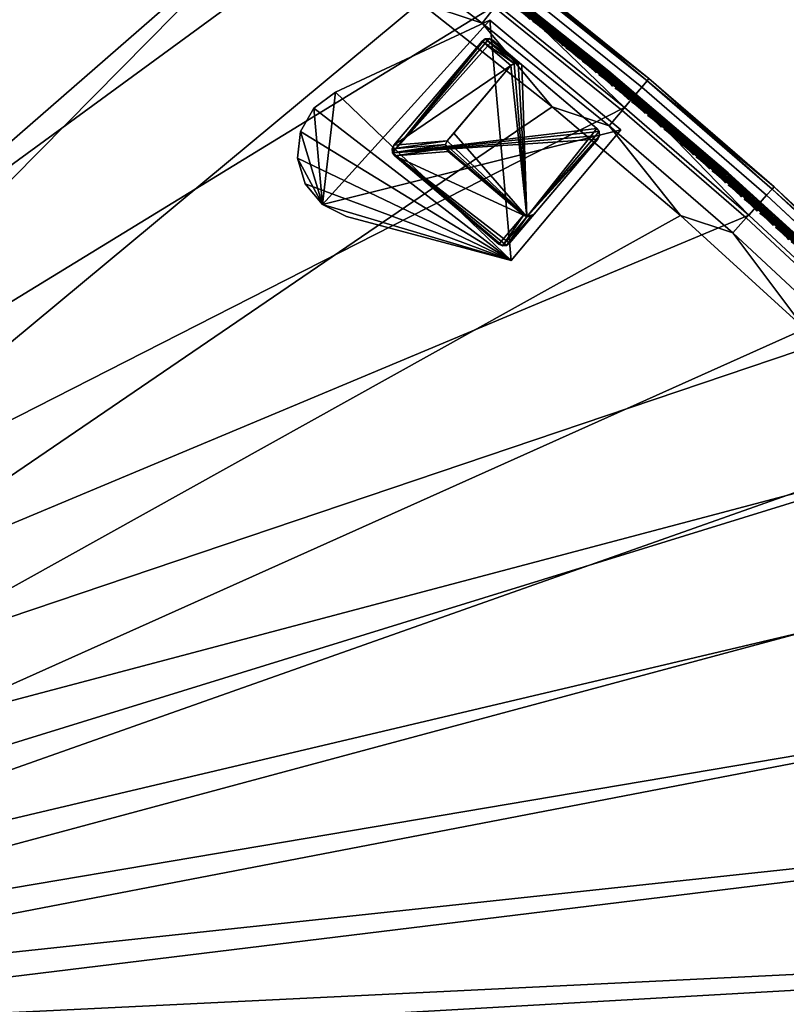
# Model space of a CAD drawing. Header units: inches. Extents: x 0 to 54.6, y -45.5 to 0.
# Tile 393 of 439: x 32.1 to 42.2, y -26.9 to -13.9. Entities that reach past the tile are written whole.
import ezdxf

# ---------------------------------------------------------------- set-up
doc = ezdxf.new("R2010")
doc.units = ezdxf.units.IN
doc.header["$LTSCALE"] = 0.03937
doc.header["$MEASUREMENT"] = 0
for name, color, linetype in [('A-FURN-3-ST', 151, 'Continuous'), ('A-FURN-3-ST-LG', 252, 'Continuous'), ('A-FURN-3-ST-LGHW', 32, 'Continuous'), ('A-FURN-3-ST-SEAM', 250, 'Continuous'), ('A-FURN-3-STITCH', 15, 'Continuous')]:
    doc.layers.add(name, color=color, linetype=linetype)

msp = doc.modelspace()

# ---------------------------------------------------------------- meshes
at = {"layer": 'A-FURN-3-ST'}
mesh = msp.add_polyface(dxfattribs=at)
corners = [(17.133, -26.357, 18), (31.905, -9.956, 18), (29.985, -8.847, 18), (40.431, -14.685, 5.5), (42.055, -16.143, 5.309), (40.407, -14.715, 5.309), (38.734, -13.314, 5.5), (38.71, -13.344, 5.309), (36.99, -12.002, 5.5), (36.967, -12.033, 5.309), (35.201, -10.752, 5.5), (36.696, -12.407, 5), (35.029, -11.008, 5.038), (36.808, -12.252, 5.038), (38.426, -13.708, 5), (38.544, -13.557, 5.038), (40.11, -15.069, 5), (40.233, -14.922, 5.038), (40.337, -14.798, 5.146), (38.644, -13.43, 5.146), (36.904, -12.121, 5.146), (41.983, -16.224, 5.146), (40.431, -14.685, 16.9), (42.081, -16.115, 5.5), (38.734, -13.314, 16.9), (36.99, -12.002, 16.9), (39.155, -15.057, 18), (39.908, -15.311, 17.963), (38.233, -13.957, 17.963), (37.412, -13.685, 18), (36.511, -12.662, 17.963), (35.622, -12.377, 18), (34.746, -11.428, 17.963), (33.785, -11.133, 18), (42.081, -16.115, 16.9), (40.407, -14.714, 17.185), (38.711, -13.344, 17.185), (38.643, -13.43, 17.45), (40.337, -14.798, 17.45), (38.536, -13.568, 17.678), (40.225, -14.933, 17.678), (38.396, -13.748, 17.853), (40.079, -15.107, 17.853), (36.968, -12.033, 17.185), (36.903, -12.122, 17.45), (36.801, -12.263, 17.678), (36.667, -12.448, 17.853), (35.18, -10.783, 17.185), (35.021, -11.019, 17.678), (34.894, -11.208, 17.853), (33.106, -9.988, 5), (16.879, -26.901, 5), (31.25, -8.873, 5), (15.308, -26.207, 5), (29.357, -7.824, 5)]
mesh.append_faces([[corners[k] for k in face] for face in [(0, 1, 2), (3, 4, 5), (3, 5, 6), (6, 5, 7), (6, 7, 8), (8, 7, 9), (8, 9, 10), (11, 12, 13), (11, 13, 14), (14, 13, 15), (14, 15, 16), (16, 15, 17), (18, 17, 15, 19), (19, 15, 13, 20), (4, 21, 18, 5), (5, 18, 19, 7), (7, 19, 20, 9), (22, 23, 3), (22, 3, 24), (24, 3, 6), (24, 6, 25), (25, 6, 8), (26, 27, 28), (26, 28, 29), (29, 28, 30), (29, 30, 31), (31, 30, 32), (31, 32, 33), (34, 22, 35), (35, 22, 36), (35, 36, 37, 38), (38, 37, 39, 40), (40, 39, 41, 42), (42, 41, 28, 27), (22, 24, 36), (36, 24, 43), (36, 43, 44, 37), (37, 44, 45, 39), (39, 45, 46, 41), (41, 46, 30, 28), (24, 25, 43), (43, 25, 47), (45, 48, 49, 46), (46, 49, 32, 30), (50, 51, 52), (52, 53, 54)]])
mesh = msp.add_polyface(dxfattribs=at)
corners = [(24.402, -31.097, 17.963), (25.937, -31.96, 18), (24.575, -30.871, 18), (52.331, -29.938, 18), (23.167, -29.841, 18), (21.716, -28.874, 18), (51.113, -28.084, 18), (20.225, -27.969, 18), (49.829, -26.276, 18), (48.481, -24.514, 18), (47.072, -22.802, 18), (45.601, -21.142, 18), (44.073, -19.535, 18), (42.487, -17.984, 18), (40.847, -16.491, 18), (39.155, -15.057, 18), (37.412, -13.685, 18), (35.622, -12.377, 18), (18.696, -27.13, 18), (33.785, -11.133, 18), (31.905, -9.956, 18), (42.081, -16.115, 5.5), (42.055, -16.143, 5.309), (40.431, -14.685, 5.5), (40.11, -15.069, 5), (40.233, -14.922, 5.038), (41.746, -16.487, 5), (41.874, -16.344, 5.038), (41.983, -16.224, 5.146), (40.337, -14.798, 5.146), (41.536, -16.722, 17.963), (39.908, -15.311, 17.963), (42.056, -16.143, 17.185), (42.081, -16.115, 16.9), (40.407, -14.714, 17.185), (40.337, -14.798, 17.45), (41.982, -16.224, 17.45), (40.225, -14.933, 17.678), (41.865, -16.355, 17.678), (40.079, -15.107, 17.853), (41.713, -16.524, 17.853), (24.21, -31.347, 5), (22.823, -30.333, 5), (54.001, -31.534, 5), (52.879, -29.682, 5), (21.394, -29.38, 5), (19.925, -28.489, 5), (51.693, -27.871, 5), (18.419, -27.662, 5), (50.446, -26.102, 5), (49.138, -24.377, 5), (47.77, -22.698, 5), (46.346, -21.068, 5), (44.866, -19.488, 5), (16.879, -26.901, 5), (43.332, -17.96, 5), (38.426, -13.708, 5), (36.696, -12.407, 5), (34.922, -11.167, 5), (33.106, -9.988, 5)]
mesh.append_faces([[corners[k] for k in face] for face in [(0, 1, 2), (2, 3, 4), (4, 3, 5), (5, 6, 7), (7, 6, 8), (7, 8, 9), (9, 10, 7), (7, 10, 11), (7, 11, 12), (12, 13, 7), (7, 13, 14), (7, 14, 15), (15, 16, 7), (7, 16, 17), (7, 17, 18), (18, 17, 19), (18, 19, 20), (21, 22, 23), (24, 25, 26), (26, 25, 27), (28, 27, 25, 29), (14, 30, 31), (14, 31, 15), (32, 33, 34), (32, 34, 35, 36), (36, 35, 37, 38), (38, 37, 39, 40), (40, 39, 31, 30), (41, 42, 43), (44, 42, 45), (44, 45, 46), (44, 46, 47), (47, 46, 48), (47, 48, 49), (49, 48, 50), (50, 48, 51), (51, 48, 52), (52, 48, 53), (53, 48, 54), (53, 54, 55), (55, 54, 26), (26, 54, 24), (24, 54, 56), (56, 54, 57), (57, 54, 58), (58, 54, 59)]])
mesh = msp.add_polyface(dxfattribs=at)
corners = [(46.717, -20.733, 5.5), (46.689, -20.758, 5.309), (45.225, -19.14, 5.5), (45.198, -19.167, 5.309), (43.679, -17.6, 5.5), (43.653, -17.628, 5.309), (42.081, -16.115, 5.5), (42.055, -16.143, 5.309), (41.746, -16.487, 5), (41.874, -16.344, 5.038), (43.332, -17.96, 5), (43.465, -17.822, 5.038), (44.866, -19.488, 5), (45.003, -19.355, 5.038), (46.346, -21.068, 5), (46.608, -20.831, 5.146), (46.488, -20.94, 5.038), (45.12, -19.242, 5.146), (43.577, -17.706, 5.146), (41.983, -16.224, 5.146), (46.717, -20.733, 16.9), (45.225, -19.14, 16.9), (43.679, -17.6, 16.9), (42.081, -16.115, 16.9), (40.431, -14.685, 16.9), (45.601, -21.142, 18), (44.64, -19.708, 17.963), (44.073, -19.535, 18), (43.114, -18.188, 17.963), (42.487, -17.984, 18), (41.536, -16.722, 17.963), (40.847, -16.491, 18), (46.689, -20.758, 17.185), (45.198, -19.166, 17.185), (45.12, -19.243, 17.45), (46.608, -20.832, 17.45), (44.994, -19.365, 17.678), (46.478, -20.949, 17.678), (44.83, -19.523, 17.853), (46.309, -21.102, 17.853), (46.113, -21.28, 17.963), (43.653, -17.627, 17.185), (43.577, -17.707, 17.45), (43.456, -17.832, 17.678), (43.298, -17.997, 17.853), (42.056, -16.143, 17.185), (41.982, -16.224, 17.45), (41.865, -16.355, 17.678), (41.713, -16.524, 17.853)]
mesh.append_faces([[corners[k] for k in face] for face in [(0, 1, 2), (2, 1, 3), (2, 3, 4), (4, 3, 5), (4, 5, 6), (6, 5, 7), (8, 9, 10), (10, 9, 11), (10, 11, 12), (12, 11, 13), (12, 13, 14), (15, 16, 13, 17), (17, 13, 11, 18), (18, 11, 9, 19), (1, 15, 17, 3), (3, 17, 18, 5), (5, 18, 19, 7), (20, 0, 21), (21, 0, 2), (21, 2, 22), (22, 2, 4), (22, 4, 23), (23, 4, 6), (23, 6, 24), (25, 26, 27), (27, 26, 28), (27, 28, 29), (29, 28, 30), (29, 30, 31), (32, 20, 33), (32, 33, 34, 35), (35, 34, 36, 37), (37, 36, 38, 39), (39, 38, 26, 40), (20, 21, 33), (33, 21, 41), (33, 41, 42, 34), (34, 42, 43, 36), (36, 43, 44, 38), (38, 44, 28, 26), (21, 22, 41), (41, 22, 45), (41, 45, 46, 42), (42, 46, 47, 43), (43, 47, 48, 44), (44, 48, 30, 28), (22, 23, 45)]])
mesh = msp.add_polyface(dxfattribs=at)
corners = [(24.575, -30.871, 18), (53.482, -31.834, 18), (52.331, -29.938, 18), (21.716, -28.874, 18), (51.113, -28.084, 18), (53.303, -29.417, 5.5), (53.27, -29.437, 5.309), (52.107, -27.591, 5.5), (52.076, -27.612, 5.309), (50.85, -25.807, 5.5), (50.819, -25.83, 5.309), (50.446, -26.102, 5), (49.288, -24.259, 5.038), (50.6, -25.989, 5.038), (51.693, -27.871, 5), (51.852, -27.764, 5.038), (52.879, -29.682, 5), (53.041, -29.581, 5.038), (54.001, -31.534, 5), (54.167, -31.438, 5.038), (53.178, -29.494, 5.146), (51.986, -27.673, 5.146), (50.731, -25.893, 5.146), (53.303, -29.417, 16.9), (52.107, -27.591, 16.9), (50.85, -25.807, 16.9), (53.667, -31.726, 17.979), (52.613, -29.851, 17.963), (51.433, -28.049, 17.963), (52.837, -29.71, 17.853), (51.653, -27.9, 17.853), (53.03, -29.588, 17.678), (51.841, -27.772, 17.678), (53.178, -29.495, 17.45), (51.986, -27.674, 17.45), (53.271, -29.437, 17.185), (52.076, -27.612, 17.185), (53.846, -31.623, 17.916), (54.01, -31.528, 17.814), (50.82, -25.829, 17.185), (50.731, -25.894, 17.45), (50.59, -25.997, 17.678), (50.406, -26.132, 17.853), (50.192, -26.289, 17.963), (49.829, -26.276, 18), (48.89, -24.572, 17.963), (49.502, -24.092, 17.185), (49.099, -24.408, 17.853), (22.823, -30.333, 5)]
mesh.append_faces([[corners[k] for k in face] for face in [(0, 1, 2), (3, 2, 4), (5, 6, 7), (7, 6, 8), (7, 8, 9), (9, 8, 10), (11, 12, 13), (11, 13, 14), (14, 13, 15), (14, 15, 16), (16, 15, 17), (16, 17, 18), (19, 17, 20), (20, 17, 15, 21), (21, 15, 13, 22), (8, 6, 20, 21), (8, 21, 22, 10), (23, 5, 24), (24, 5, 7), (24, 7, 25), (25, 7, 9), (1, 26, 2), (2, 26, 27), (2, 27, 28), (28, 27, 29, 30), (30, 29, 31, 32), (32, 31, 33, 34), (34, 33, 35, 36), (36, 35, 23), (26, 37, 27), (27, 37, 29), (29, 38, 31), (23, 24, 36), (36, 24, 39), (36, 39, 40, 34), (34, 40, 41, 32), (32, 41, 42, 30), (30, 42, 43, 28), (28, 43, 4), (4, 43, 44), (44, 43, 45), (24, 25, 39), (39, 25, 46), (42, 47, 45, 43), (4, 2, 28), (18, 48, 16)]])
at = {"layer": 'A-FURN-3-ST-LG'}
mesh = msp.add_polyface(dxfattribs=at)
corners = [(37.052, -15.664, 4.796), (38.455, -16.869, 4.796), (37.081, -15.706, 4.796), (38.502, -16.891, 4.796), (38.553, -16.886, 4.796), (38.596, -16.856, 4.796), (39.758, -15.484, 4.796), (39.78, -15.437, 4.796), (39.775, -15.385, 4.796), (39.746, -15.343, 4.796), (38.373, -14.181, 4.796), (38.326, -14.159, 4.796), (38.274, -14.163, 4.796), (38.232, -14.193, 4.796), (37.07, -15.566, 4.796), (37.048, -15.613, 4.796), (39.775, -15.385, 0), (39.746, -15.343, 0), (39.78, -15.437, 0), (39.758, -15.484, 0), (38.755, -14.504, 0), (38.708, -14.482, 0), (38.656, -14.486, 0), (38.613, -14.515, 0), (38.778, -16.487, 0), (38.824, -16.509, 0), (38.876, -16.505, 0), (38.919, -16.475, 0), (37.785, -15.648, 0), (37.756, -15.605, 0), (37.752, -15.554, 0), (37.774, -15.508, 0), (37.859, -15.406, 0)]
mesh.append_faces([[corners[k] for k in face] for face in [(17, 9, 16), (9, 8, 16), (19, 18, 6), (18, 7, 6), (9, 17, 10), (17, 20, 10), (10, 20, 11), (20, 21, 11), (11, 21, 12), (21, 22, 12), (12, 22, 13), (22, 23, 13), (1, 24, 3), (24, 25, 3), (3, 25, 4), (25, 26, 4), (5, 4, 27), (4, 26, 27), (27, 19, 5), (19, 6, 5), (28, 24, 2), (24, 1, 2), (28, 2, 29), (2, 0, 29), (29, 0, 30), (0, 15, 30), (30, 15, 31), (15, 14, 31), (31, 14, 23), (14, 13, 23)]])
mesh.append_faces([[corners[k] for k in face] for face in [(31, 32, 25)]], dxfattribs={"vtx0": -1, "vtx1": -1})
mesh.append_faces([[corners[k] for k in face] for face in [(32, 31, 23), (32, 23, 25)]], dxfattribs={"vtx0": -1, "vtx2": -1})
mesh.append_faces([[corners[k] for k in face] for face in [(2, 1, 0), (16, 8, 18), (24, 28, 25), (23, 22, 25)]], dxfattribs={"vtx1": -1})
mesh.append_faces([[corners[k] for k in face] for face in [(1, 3, 0), (3, 4, 0), (4, 5, 0), (5, 6, 0), (6, 7, 0), (7, 8, 0), (8, 9, 0), (9, 10, 0), (10, 11, 0), (11, 12, 0), (12, 13, 0), (13, 14, 0), (28, 29, 25), (29, 30, 25), (22, 21, 25), (21, 20, 25), (20, 17, 25), (17, 16, 25), (16, 18, 25), (18, 19, 25), (19, 27, 25)]], dxfattribs={"vtx1": -1, "vtx2": -1})
mesh.append_faces([[corners[k] for k in face] for face in [(14, 15, 0), (8, 7, 18), (30, 31, 25), (27, 26, 25)]], dxfattribs={"vtx2": -1})
at = {"layer": 'A-FURN-3-ST-LGHW'}
mesh = msp.add_polyface(dxfattribs=at)
corners = [(38.614, -17.085, 5), (36.128, -16.346, 5), (36.444, -16.504, 5), (35.901, -16.075, 5), (35.799, -15.736, 5), (35.84, -15.385, 5), (36.017, -15.078, 5), (36.3, -14.867, 5), (38.336, -13.917, 5), (40.059, -15.362, 5), (36.444, -16.504, 4.75), (36.128, -16.346, 4.75), (35.901, -16.075, 4.75), (35.799, -15.736, 4.75), (35.84, -15.385, 4.75), (36.017, -15.078, 4.75), (36.3, -14.867, 4.75), (38.614, -17.085, 4.75), (40.059, -15.362, 4.75), (38.336, -13.917, 4.75)]
mesh.append_faces([[corners[k] for k in face] for face in [(1, 10, 2), (1, 11, 10), (3, 11, 1), (3, 12, 11), (4, 12, 3), (4, 13, 12), (5, 13, 4), (5, 14, 13), (6, 14, 5), (6, 15, 14), (16, 6, 7), (16, 15, 6), (19, 7, 8), (19, 16, 7), (0, 10, 17), (0, 2, 10)]])
mesh.append_faces([[corners[k] for k in face] for face in [(0, 1, 2), (11, 17, 10), (18, 8, 9), (17, 9, 0)]], dxfattribs={"vtx0": -1})
mesh.append_faces([[corners[k] for k in face] for face in [(0, 3, 1), (0, 4, 3), (0, 5, 4), (0, 6, 5), (0, 7, 6), (0, 8, 7), (11, 18, 17), (11, 19, 18), (11, 16, 19), (11, 15, 16), (11, 14, 15), (11, 13, 14)]], dxfattribs={"vtx0": -1, "vtx2": -1})
mesh.append_faces([[corners[k] for k in face] for face in [(0, 9, 8), (11, 12, 13), (18, 19, 8), (17, 18, 9)]], dxfattribs={"vtx2": -1})
at = {"layer": 'A-FURN-3-ST-SEAM'}
mesh = msp.add_polyface(dxfattribs=at)
corners = [(35.023, -11.016, 17.727), (36.572, -12.116, 17.721), (36.803, -12.26, 17.727), (38.237, -13.355, 17.721), (38.538, -13.565, 17.727), (39.856, -14.645, 17.721), (40.227, -14.929, 17.727), (41.427, -15.984, 17.721), (40.199, -14.962, 17.671), (41.412, -16.001, 17.69), (39.841, -14.663, 17.69), (38.512, -13.598, 17.671), (38.222, -13.373, 17.69), (36.778, -12.294, 17.671), (36.559, -12.135, 17.69), (34.999, -11.051, 17.671), (36.564, -12.128, 17.708), (38.228, -13.366, 17.708), (39.846, -14.656, 17.708), (41.417, -15.995, 17.708), (34.89, -10.894, 17.723), (36.598, -12.079, 17.723), (36.612, -12.06, 17.702), (34.903, -10.874, 17.702), (36.616, -12.055, 17.671), (34.906, -10.869, 17.671), (36.607, -12.067, 17.642), (34.898, -10.881, 17.642), (35.031, -11.004, 17.628), (36.811, -12.249, 17.628), (38.274, -13.307, 17.642), (38.546, -13.554, 17.628), (39.894, -14.598, 17.642), (40.235, -14.919, 17.628), (41.467, -15.939, 17.642), (41.457, -15.95, 17.723), (39.884, -14.61, 17.723), (38.264, -13.319, 17.723), (38.279, -13.3, 17.702), (39.9, -14.592, 17.702), (41.473, -15.932, 17.702), (38.282, -13.295, 17.671), (39.903, -14.587, 17.671), (41.477, -15.928, 17.671), (36.562, -12.13, 17.652), (38.226, -13.369, 17.652), (39.844, -14.659, 17.652), (41.415, -15.997, 17.652), (41.435, -15.975, 17.629), (39.864, -14.635, 17.629), (38.244, -13.345, 17.629), (36.579, -12.106, 17.629), (36.569, -12.12, 17.638), (38.234, -13.359, 17.638), (39.853, -14.649, 17.638), (41.424, -15.988, 17.638)]
mesh.append_faces([[corners[k] for k in face] for face in [(0, 1, 2), (2, 1, 3), (2, 3, 4), (4, 3, 5), (4, 5, 6), (6, 5, 7), (8, 9, 10), (8, 10, 11), (11, 10, 12), (11, 12, 13), (13, 12, 14), (13, 14, 15), (16, 14, 12, 17), (17, 12, 10, 18), (18, 10, 9, 19), (1, 16, 17, 3), (3, 17, 18, 5), (5, 18, 19, 7), (20, 21, 22, 23), (23, 22, 24, 25), (25, 24, 26, 27), (28, 26, 29), (29, 26, 30), (29, 30, 31), (31, 30, 32), (31, 32, 33), (33, 32, 34), (6, 35, 36), (6, 36, 4), (4, 36, 37), (4, 37, 2), (2, 37, 21), (2, 21, 0), (22, 21, 37, 38), (38, 37, 36, 39), (39, 36, 35, 40), (24, 22, 38, 41), (41, 38, 39, 42), (26, 24, 41, 30), (30, 41, 42, 32), (32, 42, 43, 34), (15, 44, 13), (13, 44, 45), (13, 45, 11), (11, 45, 46), (11, 46, 8), (8, 46, 47), (33, 48, 49), (33, 49, 31), (31, 49, 50), (31, 50, 29), (29, 50, 51), (29, 51, 28), (52, 51, 50, 53), (53, 50, 49, 54), (54, 49, 48, 55), (44, 52, 53, 45), (45, 53, 54, 46), (46, 54, 55, 47)]])
mesh = msp.add_polyface(dxfattribs=at)
corners = [(40.227, -14.929, 17.727), (41.427, -15.984, 17.721), (41.868, -16.351, 17.727), (42.949, -17.37, 17.721), (43.458, -17.829, 17.727), (44.418, -18.799, 17.721), (44.996, -19.361, 17.727), (45.834, -20.269, 17.721), (44.965, -19.391, 17.671), (45.817, -20.285, 17.69), (44.402, -18.815, 17.69), (43.428, -17.86, 17.671), (42.933, -17.386, 17.69), (41.839, -16.383, 17.671), (41.412, -16.001, 17.69), (40.199, -14.962, 17.671), (41.417, -15.995, 17.708), (42.938, -17.38, 17.708), (44.408, -18.809, 17.708), (45.823, -20.279, 17.708), (40.235, -14.919, 17.628), (41.467, -15.939, 17.642), (41.876, -16.341, 17.628), (42.99, -17.326, 17.642), (43.467, -17.819, 17.628), (44.461, -18.756, 17.642), (45.006, -19.352, 17.628), (45.878, -20.228, 17.642), (46.49, -20.936, 17.628), (45.867, -20.238, 17.723), (44.45, -18.767, 17.723), (42.98, -17.337, 17.723), (41.457, -15.95, 17.723), (41.473, -15.932, 17.702), (42.996, -17.32, 17.702), (44.467, -18.75, 17.702), (45.885, -20.222, 17.702), (39.903, -14.587, 17.671), (39.9, -14.592, 17.702), (41.477, -15.928, 17.671), (43, -17.315, 17.671), (44.471, -18.746, 17.671), (45.889, -20.218, 17.671), (41.415, -15.997, 17.652), (42.936, -17.383, 17.652), (44.405, -18.811, 17.652), (45.821, -20.281, 17.652), (45.843, -20.26, 17.629), (44.427, -18.79, 17.629), (42.957, -17.36, 17.629), (41.435, -15.975, 17.629), (41.424, -15.988, 17.638), (42.945, -17.373, 17.638), (44.415, -18.802, 17.638), (45.83, -20.272, 17.638)]
mesh.append_faces([[corners[k] for k in face] for face in [(0, 1, 2), (2, 1, 3), (2, 3, 4), (4, 3, 5), (4, 5, 6), (6, 5, 7), (8, 9, 10), (8, 10, 11), (11, 10, 12), (11, 12, 13), (13, 12, 14), (13, 14, 15), (16, 14, 12, 17), (17, 12, 10, 18), (18, 10, 9, 19), (1, 16, 17, 3), (3, 17, 18, 5), (5, 18, 19, 7), (20, 21, 22), (22, 21, 23), (22, 23, 24), (24, 23, 25), (24, 25, 26), (26, 25, 27), (26, 27, 28), (6, 29, 30), (6, 30, 4), (4, 30, 31), (4, 31, 2), (2, 31, 32), (2, 32, 0), (33, 32, 31, 34), (34, 31, 30, 35), (35, 30, 29, 36), (37, 38, 33, 39), (39, 33, 34, 40), (40, 34, 35, 41), (41, 35, 36, 42), (21, 39, 40, 23), (23, 40, 41, 25), (25, 41, 42, 27), (15, 43, 13), (13, 43, 44), (13, 44, 11), (11, 44, 45), (11, 45, 8), (8, 45, 46), (26, 47, 48), (26, 48, 24), (24, 48, 49), (24, 49, 22), (22, 49, 50), (22, 50, 20), (51, 50, 49, 52), (52, 49, 48, 53), (53, 48, 47, 54), (43, 51, 52, 44), (44, 52, 53, 45), (45, 53, 54, 46)]])
at = {"layer": 'A-FURN-3-STITCH'}
mesh = msp.add_polyface(dxfattribs=at)
corners = [(38.644, -13.733, 17.725), (38.615, -13.707, 17.732), (38.618, -13.703, 17.735), (38.645, -13.731, 17.724), (38.621, -13.7, 17.733), (38.648, -13.727, 17.722), (38.621, -13.699, 17.728), (38.65, -13.725, 17.721), (38.586, -13.681, 17.736), (38.589, -13.678, 17.739), (38.592, -13.674, 17.737), (38.592, -13.674, 17.732), (38.556, -13.657, 17.737), (38.558, -13.653, 17.74), (38.561, -13.65, 17.738), (38.562, -13.649, 17.733), (38.527, -13.63, 17.739), (38.53, -13.626, 17.737), (38.53, -13.626, 17.731), (38.864, -13.906, 17.725), (38.835, -13.88, 17.732), (38.838, -13.876, 17.735), (38.865, -13.904, 17.724), (38.841, -13.873, 17.733), (38.868, -13.9, 17.722), (38.841, -13.872, 17.728), (38.87, -13.898, 17.721), (38.806, -13.854, 17.736), (38.809, -13.851, 17.739), (38.812, -13.847, 17.737), (38.812, -13.847, 17.732), (38.776, -13.83, 17.737), (38.778, -13.826, 17.74), (38.781, -13.822, 17.738), (38.782, -13.822, 17.733), (38.745, -13.806, 17.736), (38.747, -13.802, 17.739), (38.75, -13.799, 17.737), (38.751, -13.798, 17.731), (38.713, -13.783, 17.731), (38.716, -13.78, 17.734), (38.719, -13.776, 17.732), (38.719, -13.776, 17.727), (38.681, -13.762, 17.724), (38.683, -13.76, 17.723), (38.686, -13.756, 17.721), (38.687, -13.754, 17.72), (38.964, -13.979, 17.736), (38.933, -13.957, 17.731), (38.936, -13.953, 17.734), (38.967, -13.976, 17.739), (38.901, -13.935, 17.724), (38.903, -13.933, 17.723), (38.906, -13.93, 17.721), (38.939, -13.95, 17.732), (38.907, -13.928, 17.72), (38.939, -13.949, 17.727)]
mesh.append_faces([[corners[k] for k in face] for face in [(0, 1, 2, 3), (3, 2, 4, 5), (5, 4, 6, 7), (1, 8, 9, 2), (2, 9, 10, 4), (4, 10, 11, 6), (8, 12, 13, 9), (9, 13, 14, 10), (10, 14, 15, 11), (13, 16, 17, 14), (14, 17, 18, 15), (19, 20, 21, 22), (22, 21, 23, 24), (24, 23, 25, 26), (20, 27, 28, 21), (21, 28, 29, 23), (23, 29, 30, 25), (27, 31, 32, 28), (28, 32, 33, 29), (29, 33, 34, 30), (31, 35, 36, 32), (32, 36, 37, 33), (33, 37, 38, 34), (35, 39, 40, 36), (36, 40, 41, 37), (37, 41, 42, 38), (39, 43, 44, 40), (40, 44, 45, 41), (41, 45, 46, 42), (47, 48, 49, 50), (48, 51, 52, 49), (49, 52, 53, 54), (54, 53, 55, 56)]])
mesh = msp.add_polyface(dxfattribs=at)
corners = [(39.083, -14.08, 17.725), (39.055, -14.054, 17.732), (39.057, -14.051, 17.735), (39.084, -14.078, 17.724), (39.06, -14.047, 17.733), (39.087, -14.075, 17.722), (39.061, -14.046, 17.728), (39.089, -14.073, 17.721), (39.026, -14.028, 17.736), (39.028, -14.025, 17.739), (39.031, -14.021, 17.737), (39.031, -14.021, 17.732), (38.995, -14.003, 17.737), (38.998, -14, 17.74), (39.001, -13.996, 17.738), (39.001, -13.996, 17.733), (38.964, -13.979, 17.736), (38.967, -13.976, 17.739), (38.97, -13.972, 17.737), (38.97, -13.972, 17.731), (38.936, -13.953, 17.734), (38.939, -13.95, 17.732), (38.939, -13.949, 17.727), (39.301, -14.255, 17.725), (39.273, -14.229, 17.732), (39.276, -14.226, 17.735), (39.303, -14.254, 17.724), (39.279, -14.222, 17.733), (39.306, -14.25, 17.722), (39.279, -14.222, 17.728), (39.307, -14.248, 17.721), (39.244, -14.203, 17.736), (39.247, -14.2, 17.739), (39.25, -14.196, 17.737), (39.25, -14.196, 17.732), (39.214, -14.178, 17.737), (39.217, -14.175, 17.74), (39.22, -14.171, 17.738), (39.22, -14.171, 17.733), (39.183, -14.154, 17.736), (39.186, -14.151, 17.739), (39.189, -14.147, 17.737), (39.189, -14.147, 17.731), (39.152, -14.131, 17.731), (39.154, -14.128, 17.734), (39.157, -14.124, 17.732), (39.158, -14.124, 17.727), (39.12, -14.11, 17.724), (39.122, -14.108, 17.723), (39.125, -14.104, 17.721), (39.126, -14.102, 17.72), (39.37, -14.307, 17.731), (39.338, -14.285, 17.724), (39.34, -14.283, 17.723), (39.373, -14.304, 17.734)]
mesh.append_faces([[corners[k] for k in face] for face in [(0, 1, 2, 3), (3, 2, 4, 5), (5, 4, 6, 7), (1, 8, 9, 2), (2, 9, 10, 4), (4, 10, 11, 6), (8, 12, 13, 9), (9, 13, 14, 10), (10, 14, 15, 11), (12, 16, 17, 13), (13, 17, 18, 14), (14, 18, 19, 15), (17, 20, 21, 18), (18, 21, 22, 19), (23, 24, 25, 26), (26, 25, 27, 28), (28, 27, 29, 30), (24, 31, 32, 25), (25, 32, 33, 27), (27, 33, 34, 29), (31, 35, 36, 32), (32, 36, 37, 33), (33, 37, 38, 34), (35, 39, 40, 36), (36, 40, 41, 37), (37, 41, 42, 38), (39, 43, 44, 40), (40, 44, 45, 41), (41, 45, 46, 42), (43, 47, 48, 44), (44, 48, 49, 45), (45, 49, 50, 46), (51, 52, 53, 54)]])
mesh = msp.add_polyface(dxfattribs=at)
corners = [(39.519, -14.432, 17.725), (39.491, -14.405, 17.732), (39.494, -14.402, 17.735), (39.52, -14.43, 17.724), (39.497, -14.398, 17.733), (39.523, -14.426, 17.722), (39.497, -14.398, 17.728), (39.525, -14.424, 17.721), (39.462, -14.379, 17.736), (39.465, -14.376, 17.739), (39.468, -14.372, 17.737), (39.468, -14.372, 17.732), (39.432, -14.354, 17.737), (39.435, -14.351, 17.74), (39.438, -14.347, 17.738), (39.438, -14.347, 17.733), (39.401, -14.33, 17.736), (39.404, -14.327, 17.739), (39.407, -14.323, 17.737), (39.407, -14.322, 17.731), (39.37, -14.307, 17.731), (39.373, -14.304, 17.734), (39.376, -14.3, 17.732), (39.376, -14.299, 17.727), (39.34, -14.283, 17.723), (39.343, -14.279, 17.721), (39.344, -14.278, 17.72), (39.736, -14.609, 17.725), (39.708, -14.582, 17.732), (39.71, -14.579, 17.735), (39.737, -14.607, 17.724), (39.679, -14.556, 17.736), (39.682, -14.553, 17.739), (39.685, -14.549, 17.737), (39.713, -14.575, 17.733), (39.685, -14.549, 17.732), (39.714, -14.575, 17.728), (39.649, -14.531, 17.737), (39.652, -14.528, 17.74), (39.655, -14.524, 17.738), (39.655, -14.523, 17.733), (39.618, -14.507, 17.736), (39.621, -14.503, 17.739), (39.624, -14.5, 17.737), (39.625, -14.499, 17.731), (39.587, -14.483, 17.731), (39.59, -14.48, 17.734), (39.593, -14.476, 17.732), (39.593, -14.476, 17.727), (39.556, -14.461, 17.724), (39.557, -14.46, 17.723), (39.56, -14.456, 17.721), (39.562, -14.454, 17.72)]
mesh.append_faces([[corners[k] for k in face] for face in [(0, 1, 2, 3), (3, 2, 4, 5), (5, 4, 6, 7), (1, 8, 9, 2), (2, 9, 10, 4), (4, 10, 11, 6), (8, 12, 13, 9), (9, 13, 14, 10), (10, 14, 15, 11), (12, 16, 17, 13), (13, 17, 18, 14), (14, 18, 19, 15), (16, 20, 21, 17), (17, 21, 22, 18), (18, 22, 23, 19), (21, 24, 25, 22), (22, 25, 26, 23), (27, 28, 29, 30), (28, 31, 32, 29), (29, 32, 33, 34), (34, 33, 35, 36), (31, 37, 38, 32), (32, 38, 39, 33), (33, 39, 40, 35), (37, 41, 42, 38), (38, 42, 43, 39), (39, 43, 44, 40), (41, 45, 46, 42), (42, 46, 47, 43), (43, 47, 48, 44), (45, 49, 50, 46), (46, 50, 51, 47), (47, 51, 52, 48)]])
mesh = msp.add_polyface(dxfattribs=at)
corners = [(39.737, -14.607, 17.724), (39.71, -14.579, 17.735), (39.713, -14.575, 17.733), (39.74, -14.603, 17.722), (39.714, -14.575, 17.728), (39.742, -14.601, 17.721), (39.952, -14.787, 17.725), (39.924, -14.76, 17.732), (39.927, -14.757, 17.735), (39.953, -14.785, 17.724), (39.93, -14.753, 17.733), (39.956, -14.782, 17.722), (39.93, -14.753, 17.728), (39.958, -14.78, 17.721), (39.895, -14.734, 17.736), (39.898, -14.731, 17.739), (39.901, -14.727, 17.737), (39.901, -14.727, 17.732), (39.865, -14.709, 17.737), (39.868, -14.705, 17.74), (39.871, -14.702, 17.738), (39.871, -14.701, 17.733), (39.835, -14.684, 17.736), (39.838, -14.681, 17.739), (39.841, -14.677, 17.737), (39.841, -14.677, 17.731), (39.804, -14.661, 17.731), (39.806, -14.658, 17.734), (39.81, -14.654, 17.732), (39.81, -14.654, 17.727), (39.772, -14.639, 17.724), (39.774, -14.637, 17.723), (39.777, -14.633, 17.721), (39.778, -14.631, 17.72), (40.111, -14.913, 17.736), (40.081, -14.887, 17.737), (40.084, -14.884, 17.74), (40.113, -14.91, 17.739), (40.087, -14.88, 17.738), (40.116, -14.906, 17.737), (40.087, -14.88, 17.733), (40.117, -14.906, 17.732), (40.051, -14.863, 17.736), (40.053, -14.86, 17.739), (40.056, -14.856, 17.737), (40.057, -14.855, 17.731), (40.02, -14.839, 17.731), (40.022, -14.836, 17.734), (40.025, -14.832, 17.732), (40.026, -14.832, 17.727), (39.988, -14.817, 17.724), (39.99, -14.815, 17.723), (39.993, -14.812, 17.721), (39.994, -14.81, 17.72)]
mesh.append_faces([[corners[k] for k in face] for face in [(0, 1, 2, 3), (3, 2, 4, 5), (6, 7, 8, 9), (9, 8, 10, 11), (11, 10, 12, 13), (7, 14, 15, 8), (8, 15, 16, 10), (10, 16, 17, 12), (14, 18, 19, 15), (15, 19, 20, 16), (16, 20, 21, 17), (18, 22, 23, 19), (19, 23, 24, 20), (20, 24, 25, 21), (22, 26, 27, 23), (23, 27, 28, 24), (24, 28, 29, 25), (26, 30, 31, 27), (27, 31, 32, 28), (28, 32, 33, 29), (34, 35, 36, 37), (37, 36, 38, 39), (39, 38, 40, 41), (35, 42, 43, 36), (36, 43, 44, 38), (38, 44, 45, 40), (42, 46, 47, 43), (43, 47, 48, 44), (44, 48, 49, 45), (46, 50, 51, 47), (47, 51, 52, 48), (48, 52, 53, 49)]])
mesh = msp.add_polyface(dxfattribs=at)
corners = [(40.167, -14.966, 17.725), (40.139, -14.939, 17.732), (40.142, -14.936, 17.735), (40.168, -14.964, 17.724), (40.145, -14.932, 17.733), (40.171, -14.961, 17.722), (40.145, -14.932, 17.728), (40.173, -14.959, 17.721), (40.111, -14.913, 17.736), (40.113, -14.91, 17.739), (40.116, -14.906, 17.737), (40.117, -14.906, 17.732), (40.381, -15.146, 17.725), (40.354, -15.119, 17.732), (40.356, -15.116, 17.735), (40.383, -15.144, 17.724), (40.359, -15.112, 17.733), (40.386, -15.141, 17.722), (40.36, -15.112, 17.728), (40.387, -15.139, 17.721), (40.325, -15.093, 17.736), (40.328, -15.089, 17.739), (40.331, -15.086, 17.737), (40.331, -15.085, 17.732), (40.296, -15.067, 17.737), (40.298, -15.064, 17.74), (40.301, -15.06, 17.738), (40.302, -15.06, 17.733), (40.265, -15.042, 17.736), (40.268, -15.039, 17.739), (40.271, -15.035, 17.737), (40.272, -15.035, 17.731), (40.235, -15.019, 17.731), (40.237, -15.016, 17.734), (40.24, -15.012, 17.732), (40.241, -15.011, 17.727), (40.203, -14.996, 17.724), (40.205, -14.995, 17.723), (40.208, -14.991, 17.721), (40.209, -14.989, 17.72), (40.51, -15.248, 17.737), (40.479, -15.223, 17.736), (40.482, -15.22, 17.739), (40.512, -15.244, 17.74), (40.485, -15.216, 17.737), (40.515, -15.241, 17.738), (40.486, -15.216, 17.731), (40.516, -15.24, 17.733), (40.449, -15.199, 17.731), (40.451, -15.196, 17.734), (40.454, -15.192, 17.732), (40.455, -15.192, 17.727), (40.417, -15.177, 17.724), (40.419, -15.175, 17.723), (40.422, -15.171, 17.721), (40.424, -15.169, 17.72)]
mesh.append_faces([[corners[k] for k in face] for face in [(0, 1, 2, 3), (3, 2, 4, 5), (5, 4, 6, 7), (1, 8, 9, 2), (2, 9, 10, 4), (4, 10, 11, 6), (12, 13, 14, 15), (15, 14, 16, 17), (17, 16, 18, 19), (13, 20, 21, 14), (14, 21, 22, 16), (16, 22, 23, 18), (20, 24, 25, 21), (21, 25, 26, 22), (22, 26, 27, 23), (24, 28, 29, 25), (25, 29, 30, 26), (26, 30, 31, 27), (28, 32, 33, 29), (29, 33, 34, 30), (30, 34, 35, 31), (32, 36, 37, 33), (33, 37, 38, 34), (34, 38, 39, 35), (40, 41, 42, 43), (43, 42, 44, 45), (45, 44, 46, 47), (41, 48, 49, 42), (42, 49, 50, 44), (44, 50, 51, 46), (48, 52, 53, 49), (49, 53, 54, 50), (50, 54, 55, 51)]])
mesh = msp.add_polyface(dxfattribs=at)
corners = [(40.595, -15.327, 17.725), (40.567, -15.3, 17.732), (40.57, -15.297, 17.735), (40.596, -15.325, 17.724), (40.573, -15.293, 17.733), (40.599, -15.322, 17.722), (40.574, -15.293, 17.728), (40.601, -15.32, 17.721), (40.539, -15.273, 17.736), (40.542, -15.27, 17.739), (40.545, -15.267, 17.737), (40.545, -15.266, 17.732), (40.51, -15.248, 17.737), (40.512, -15.244, 17.74), (40.515, -15.241, 17.738), (40.516, -15.24, 17.733), (40.807, -15.509, 17.725), (40.78, -15.482, 17.732), (40.783, -15.479, 17.735), (40.809, -15.507, 17.724), (40.786, -15.475, 17.733), (40.812, -15.504, 17.722), (40.786, -15.475, 17.728), (40.814, -15.502, 17.721), (40.752, -15.455, 17.736), (40.755, -15.452, 17.739), (40.758, -15.448, 17.737), (40.758, -15.448, 17.732), (40.723, -15.429, 17.737), (40.725, -15.426, 17.74), (40.728, -15.423, 17.738), (40.729, -15.422, 17.733), (40.693, -15.404, 17.736), (40.695, -15.401, 17.739), (40.698, -15.398, 17.737), (40.699, -15.397, 17.731), (40.662, -15.38, 17.731), (40.665, -15.377, 17.734), (40.668, -15.374, 17.732), (40.668, -15.373, 17.727), (40.631, -15.358, 17.724), (40.632, -15.356, 17.723), (40.636, -15.352, 17.721), (40.637, -15.351, 17.72), (40.905, -15.587, 17.736), (40.874, -15.563, 17.731), (40.877, -15.56, 17.734), (40.908, -15.584, 17.739), (40.88, -15.556, 17.732), (40.911, -15.58, 17.737), (40.881, -15.556, 17.727), (40.911, -15.58, 17.731), (40.844, -15.54, 17.724), (40.845, -15.538, 17.723), (40.848, -15.535, 17.721), (40.85, -15.533, 17.72)]
mesh.append_faces([[corners[k] for k in face] for face in [(0, 1, 2, 3), (3, 2, 4, 5), (5, 4, 6, 7), (1, 8, 9, 2), (2, 9, 10, 4), (4, 10, 11, 6), (8, 12, 13, 9), (9, 13, 14, 10), (10, 14, 15, 11), (16, 17, 18, 19), (19, 18, 20, 21), (21, 20, 22, 23), (17, 24, 25, 18), (18, 25, 26, 20), (20, 26, 27, 22), (24, 28, 29, 25), (25, 29, 30, 26), (26, 30, 31, 27), (28, 32, 33, 29), (29, 33, 34, 30), (30, 34, 35, 31), (32, 36, 37, 33), (33, 37, 38, 34), (34, 38, 39, 35), (36, 40, 41, 37), (37, 41, 42, 38), (38, 42, 43, 39), (44, 45, 46, 47), (47, 46, 48, 49), (49, 48, 50, 51), (45, 52, 53, 46), (46, 53, 54, 48), (48, 54, 55, 50)]])
mesh = msp.add_polyface(dxfattribs=at)
corners = [(41.019, -15.692, 17.725), (40.992, -15.665, 17.732), (40.995, -15.662, 17.735), (41.021, -15.69, 17.724), (40.998, -15.658, 17.733), (41.024, -15.687, 17.722), (40.999, -15.658, 17.728), (41.026, -15.685, 17.721), (40.964, -15.638, 17.736), (40.967, -15.635, 17.739), (40.97, -15.631, 17.737), (40.97, -15.631, 17.732), (40.935, -15.612, 17.737), (40.938, -15.609, 17.74), (40.941, -15.605, 17.738), (40.941, -15.605, 17.733), (40.905, -15.587, 17.736), (40.908, -15.584, 17.739), (40.911, -15.58, 17.737), (40.911, -15.58, 17.731), (41.23, -15.876, 17.725), (41.204, -15.848, 17.732), (41.206, -15.845, 17.735), (41.232, -15.874, 17.724), (41.209, -15.842, 17.733), (41.235, -15.871, 17.722), (41.21, -15.841, 17.728), (41.237, -15.869, 17.721), (41.175, -15.822, 17.736), (41.178, -15.818, 17.739), (41.181, -15.815, 17.737), (41.182, -15.814, 17.732), (41.146, -15.795, 17.737), (41.149, -15.792, 17.74), (41.152, -15.789, 17.738), (41.153, -15.788, 17.733), (41.117, -15.77, 17.736), (41.119, -15.767, 17.739), (41.123, -15.763, 17.737), (41.123, -15.763, 17.731), (41.086, -15.746, 17.731), (41.089, -15.743, 17.734), (41.092, -15.739, 17.732), (41.092, -15.739, 17.727), (41.055, -15.723, 17.724), (41.057, -15.721, 17.723), (41.06, -15.718, 17.721), (41.062, -15.716, 17.72), (41.297, -15.93, 17.731), (41.266, -15.907, 17.724), (41.268, -15.905, 17.723), (41.3, -15.927, 17.734), (41.271, -15.902, 17.721), (41.303, -15.923, 17.732), (41.273, -15.9, 17.72), (41.303, -15.923, 17.727)]
mesh.append_faces([[corners[k] for k in face] for face in [(0, 1, 2, 3), (3, 2, 4, 5), (5, 4, 6, 7), (1, 8, 9, 2), (2, 9, 10, 4), (4, 10, 11, 6), (8, 12, 13, 9), (9, 13, 14, 10), (10, 14, 15, 11), (12, 16, 17, 13), (13, 17, 18, 14), (14, 18, 19, 15), (20, 21, 22, 23), (23, 22, 24, 25), (25, 24, 26, 27), (21, 28, 29, 22), (22, 29, 30, 24), (24, 30, 31, 26), (28, 32, 33, 29), (29, 33, 34, 30), (30, 34, 35, 31), (32, 36, 37, 33), (33, 37, 38, 34), (34, 38, 39, 35), (36, 40, 41, 37), (37, 41, 42, 38), (38, 42, 43, 39), (40, 44, 45, 41), (41, 45, 46, 42), (42, 46, 47, 43), (48, 49, 50, 51), (51, 50, 52, 53), (53, 52, 54, 55)]])
mesh = msp.add_polyface(dxfattribs=at)
corners = [(41.441, -16.061, 17.725), (41.414, -16.033, 17.732), (41.417, -16.03, 17.735), (41.442, -16.059, 17.724), (41.42, -16.026, 17.733), (41.445, -16.056, 17.722), (41.42, -16.026, 17.728), (41.447, -16.054, 17.721), (41.386, -16.006, 17.736), (41.389, -16.003, 17.739), (41.392, -15.999, 17.737), (41.392, -15.999, 17.732), (41.357, -15.98, 17.737), (41.36, -15.977, 17.74), (41.363, -15.973, 17.738), (41.363, -15.973, 17.733), (41.327, -15.954, 17.736), (41.33, -15.951, 17.739), (41.333, -15.948, 17.737), (41.334, -15.947, 17.731), (41.297, -15.93, 17.731), (41.3, -15.927, 17.734), (41.303, -15.923, 17.732), (41.303, -15.923, 17.727), (41.65, -16.247, 17.725), (41.624, -16.219, 17.732), (41.626, -16.216, 17.735), (41.652, -16.245, 17.724), (41.629, -16.212, 17.733), (41.655, -16.241, 17.722), (41.596, -16.192, 17.736), (41.598, -16.189, 17.739), (41.602, -16.185, 17.737), (41.602, -16.185, 17.732), (41.63, -16.212, 17.728), (41.567, -16.165, 17.737), (41.57, -16.162, 17.74), (41.573, -16.159, 17.738), (41.573, -16.158, 17.733), (41.537, -16.14, 17.736), (41.54, -16.137, 17.739), (41.543, -16.133, 17.737), (41.544, -16.133, 17.731), (41.507, -16.115, 17.731), (41.51, -16.112, 17.734), (41.513, -16.109, 17.732), (41.513, -16.108, 17.727), (41.476, -16.092, 17.724), (41.478, -16.09, 17.723), (41.481, -16.087, 17.721), (41.483, -16.085, 17.72)]
mesh.append_faces([[corners[k] for k in face] for face in [(0, 1, 2, 3), (3, 2, 4, 5), (5, 4, 6, 7), (1, 8, 9, 2), (2, 9, 10, 4), (4, 10, 11, 6), (8, 12, 13, 9), (9, 13, 14, 10), (10, 14, 15, 11), (12, 16, 17, 13), (13, 17, 18, 14), (14, 18, 19, 15), (16, 20, 21, 17), (17, 21, 22, 18), (18, 22, 23, 19), (24, 25, 26, 27), (27, 26, 28, 29), (25, 30, 31, 26), (26, 31, 32, 28), (28, 32, 33, 34), (30, 35, 36, 31), (31, 36, 37, 32), (32, 37, 38, 33), (35, 39, 40, 36), (36, 40, 41, 37), (37, 41, 42, 38), (39, 43, 44, 40), (40, 44, 45, 41), (41, 45, 46, 42), (43, 47, 48, 44), (44, 48, 49, 45), (45, 49, 50, 46)]])
mesh = msp.add_polyface(dxfattribs=at)
corners = [(41.655, -16.241, 17.722), (41.629, -16.212, 17.733), (41.63, -16.212, 17.728), (41.657, -16.24, 17.721), (41.859, -16.433, 17.725), (41.832, -16.405, 17.732), (41.835, -16.402, 17.735), (41.86, -16.432, 17.724), (41.838, -16.399, 17.733), (41.864, -16.428, 17.722), (41.839, -16.398, 17.728), (41.865, -16.426, 17.721), (41.805, -16.378, 17.736), (41.807, -16.375, 17.739), (41.811, -16.371, 17.737), (41.811, -16.371, 17.732), (41.776, -16.352, 17.737), (41.779, -16.348, 17.74), (41.782, -16.345, 17.738), (41.782, -16.344, 17.733), (41.746, -16.326, 17.736), (41.749, -16.323, 17.739), (41.752, -16.319, 17.737), (41.753, -16.319, 17.731), (41.716, -16.301, 17.731), (41.719, -16.298, 17.734), (41.722, -16.295, 17.732), (41.723, -16.294, 17.727), (41.686, -16.278, 17.724), (41.687, -16.276, 17.723), (41.691, -16.273, 17.721), (41.692, -16.271, 17.72), (42.04, -16.593, 17.732), (42.013, -16.565, 17.736), (42.015, -16.562, 17.739), (42.043, -16.59, 17.735), (42.019, -16.559, 17.737), (42.046, -16.586, 17.733), (41.984, -16.539, 17.737), (41.987, -16.536, 17.74), (41.99, -16.532, 17.738), (41.991, -16.532, 17.733), (42.019, -16.558, 17.732), (41.955, -16.513, 17.736), (41.958, -16.51, 17.739), (41.961, -16.506, 17.737), (41.961, -16.506, 17.731), (41.925, -16.488, 17.731), (41.928, -16.485, 17.734), (41.931, -16.482, 17.732), (41.931, -16.481, 17.727), (41.894, -16.465, 17.724), (41.896, -16.463, 17.723), (41.899, -16.46, 17.721), (41.901, -16.458, 17.72)]
mesh.append_faces([[corners[k] for k in face] for face in [(0, 1, 2, 3), (4, 5, 6, 7), (7, 6, 8, 9), (9, 8, 10, 11), (5, 12, 13, 6), (6, 13, 14, 8), (8, 14, 15, 10), (12, 16, 17, 13), (13, 17, 18, 14), (14, 18, 19, 15), (16, 20, 21, 17), (17, 21, 22, 18), (18, 22, 23, 19), (20, 24, 25, 21), (21, 25, 26, 22), (22, 26, 27, 23), (24, 28, 29, 25), (25, 29, 30, 26), (26, 30, 31, 27), (32, 33, 34, 35), (35, 34, 36, 37), (33, 38, 39, 34), (34, 39, 40, 36), (36, 40, 41, 42), (38, 43, 44, 39), (39, 44, 45, 40), (40, 45, 46, 41), (43, 47, 48, 44), (44, 48, 49, 45), (45, 49, 50, 46), (47, 51, 52, 48), (48, 52, 53, 49), (49, 53, 54, 50)]])
mesh = msp.add_polyface(dxfattribs=at)
corners = [(42.067, -16.621, 17.725), (42.04, -16.593, 17.732), (42.043, -16.59, 17.735), (42.068, -16.619, 17.724), (42.046, -16.586, 17.733), (42.071, -16.616, 17.722), (42.047, -16.586, 17.728), (42.073, -16.614, 17.721), (42.019, -16.559, 17.737), (42.019, -16.558, 17.732), (42.274, -16.81, 17.725), (42.247, -16.781, 17.732), (42.25, -16.778, 17.735), (42.275, -16.808, 17.724), (42.253, -16.775, 17.733), (42.278, -16.804, 17.722), (42.254, -16.774, 17.728), (42.28, -16.802, 17.721), (42.22, -16.754, 17.736), (42.223, -16.751, 17.739), (42.226, -16.747, 17.737), (42.226, -16.747, 17.732), (42.191, -16.727, 17.737), (42.194, -16.724, 17.74), (42.197, -16.72, 17.738), (42.198, -16.72, 17.733), (42.162, -16.701, 17.736), (42.165, -16.698, 17.739), (42.168, -16.694, 17.737), (42.169, -16.694, 17.731), (42.132, -16.676, 17.731), (42.135, -16.673, 17.734), (42.138, -16.67, 17.732), (42.139, -16.669, 17.727), (42.102, -16.653, 17.724), (42.104, -16.651, 17.723), (42.107, -16.647, 17.721), (42.108, -16.646, 17.72), (42.426, -16.943, 17.736), (42.398, -16.916, 17.737), (42.401, -16.913, 17.74), (42.429, -16.94, 17.739), (42.404, -16.91, 17.738), (42.432, -16.936, 17.737), (42.369, -16.89, 17.736), (42.372, -16.887, 17.739), (42.375, -16.883, 17.737), (42.375, -16.883, 17.731), (42.404, -16.909, 17.733), (42.339, -16.865, 17.731), (42.342, -16.862, 17.734), (42.345, -16.859, 17.732), (42.345, -16.858, 17.727), (42.309, -16.841, 17.724), (42.31, -16.84, 17.723), (42.314, -16.836, 17.721), (42.315, -16.834, 17.72)]
mesh.append_faces([[corners[k] for k in face] for face in [(0, 1, 2, 3), (3, 2, 4, 5), (5, 4, 6, 7), (4, 8, 9, 6), (10, 11, 12, 13), (13, 12, 14, 15), (15, 14, 16, 17), (11, 18, 19, 12), (12, 19, 20, 14), (14, 20, 21, 16), (18, 22, 23, 19), (19, 23, 24, 20), (20, 24, 25, 21), (22, 26, 27, 23), (23, 27, 28, 24), (24, 28, 29, 25), (26, 30, 31, 27), (27, 31, 32, 28), (28, 32, 33, 29), (30, 34, 35, 31), (31, 35, 36, 32), (32, 36, 37, 33), (38, 39, 40, 41), (41, 40, 42, 43), (39, 44, 45, 40), (40, 45, 46, 42), (42, 46, 47, 48), (44, 49, 50, 45), (45, 50, 51, 46), (46, 51, 52, 47), (49, 53, 54, 50), (50, 54, 55, 51), (51, 55, 56, 52)]])

doc.saveas('drawing.dxf')
